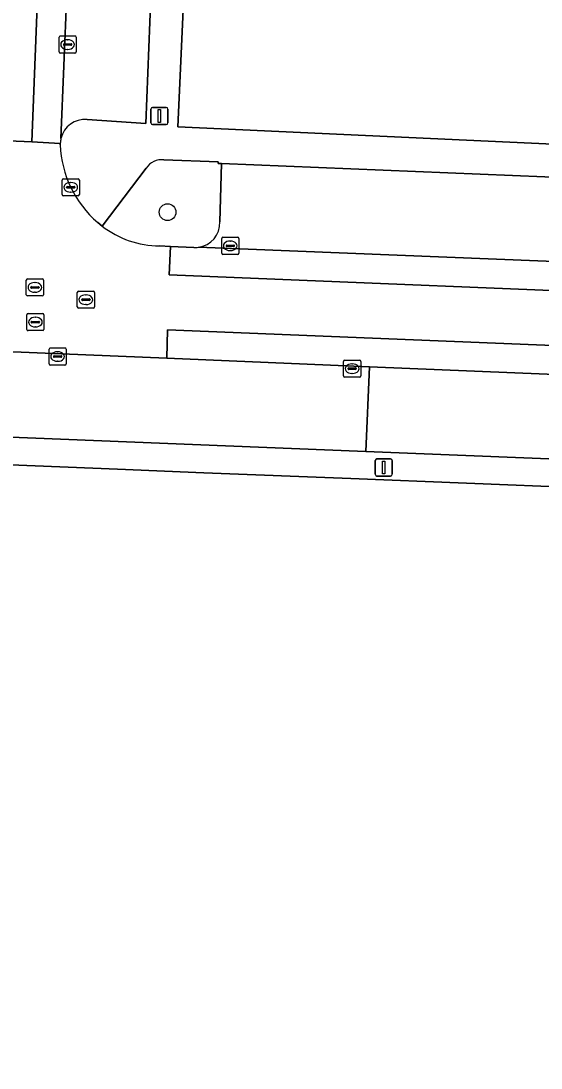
# Model space of a CAD drawing. Extents: x 160732 to 162107, y 387428 to 388479.
# Drawn here: x 161682.6 to 161713, y 387508.2 to 387569.4 of the extents above; entities that cross this region are included whole.
import ezdxf

# ---------------------------------------------------------------- set-up
doc = ezdxf.new("R2010")
doc.units = 0
for name, color, linetype in [('IMGEO_Boom', 7, 'Continuous'), ('IMGEO_Erf', 7, 'Continuous'), ('IMGEO_Groenvoorziening', 7, 'Continuous'), ('IMGEO_Kolk', 7, 'Continuous'), ('IMGEO_Lichtmast', 7, 'Continuous'), ('IMGEO_Pand', 7, 'Continuous'), ('IMGEO_Parkeervlak_open', 7, 'Continuous'), ('IMGEO_Rijbaan_lokaal_gesloten', 7, 'Continuous'), ('IMGEO_Rijbaan_lokaal_open', 7, 'Continuous'), ('IMGEO_Rioolput', 7, 'Continuous'), ('IMGEO_Voetpad_open', 7, 'Continuous')]:
    doc.layers.add(name, color=color, linetype=linetype)

msp = doc.modelspace()

# ---------------------------------------------------------------- linework, layer by layer
at = {"layer": 'IMGEO_Boom'}
msp.add_circle((161691.188, 387558.217), 0.489, dxfattribs=at)
at = {"layer": 'IMGEO_Erf'}
msp.add_lwpolyline([(161751.705, 387588.058), (161751.981, 387594.98), (161752.257, 387601.886), (161752.284, 387602.571), (161750.669, 387602.615), (161750.724, 387604.666), (161752.302, 387604.623), (161752.276, 387605.501), (161698.439, 387607.705), (161699.402, 387631.238), (161714.058, 387630.638), (161715.082, 387655.655), (161695.358, 387656.493), (161695.21, 387652.777), (161695.166, 387651.674), (161695.158, 387651.477), (161694.964, 387646.491), (161694.939, 387645.836), (161692.661, 387585.122), (161692.174, 387571.838), (161692.129, 387570.906), (161691.79, 387563.2), (161723.356, 387561.738), (161749.827, 387560.516)], dxfattribs=at)
at = {"layer": 'IMGEO_Groenvoorziening'}
for points in [[(161689.935, 387560.787), (161687.366, 387557.405)], [(161694.332, 387561.054), (161694.132, 387561.062), (161694.135, 387561.163), (161690.978, 387561.277)], [(161694.227, 387557.648), (161694.332, 387561.054)], [(161690.713, 387556.247), (161691.349, 387556.218), (161692.714, 387556.157)]]:
    msp.add_lwpolyline(points, dxfattribs=at)
for centre, radius, start, end in [((161690.87, 387560.152), 1.13, 84.51471, 145.81344), ((161692.809, 387557.575), 1.42, 277.0149, 2.9572), ((161690.752, 387561.775), 5.528, 232.23212, 269.59854), ((161692.81, 387557.441), 1.288, 265.73442, 277.6852)]:
    msp.add_arc(centre, radius, start, end, dxfattribs=at)
at = {"layer": 'IMGEO_Kolk'}
for p, q in [((161684.854, 387567.578), (161684.854, 387568.43)), ((161684.929, 387568.504), (161685.781, 387568.504)), ((161685.156, 387568.047), (161685.554, 387568.047)), ((161685.342, 387568.284), (161685.367, 387568.284)), ((161685.855, 387568.43), (161685.855, 387567.578)), ((161685.781, 387567.504), (161684.929, 387567.504)), ((161685.113, 387567.998), (161685.113, 387568.01)), ((161685.551, 387567.961), (161685.153, 387567.961)), ((161685.365, 387567.724), (161685.34, 387567.724)), ((161685.597, 387568.01), (161685.597, 387567.998)), ((161685.04, 387559.239), (161685.04, 387560.091)), ((161685.115, 387560.165), (161685.967, 387560.165)), ((161686.041, 387560.091), (161686.041, 387559.239)), ((161685.299, 387559.659), (161685.299, 387559.671)), ((161685.737, 387559.622), (161685.339, 387559.622)), ((161685.342, 387559.708), (161685.74, 387559.708)), ((161685.528, 387559.945), (161685.553, 387559.945)), ((161685.783, 387559.671), (161685.783, 387559.659)), ((161685.967, 387559.165), (161685.115, 387559.165)), ((161685.551, 387559.385), (161685.526, 387559.385)), ((161694.344, 387555.825), (161694.344, 387556.677)), ((161694.419, 387556.751), (161695.271, 387556.751)), ((161694.832, 387556.531), (161694.857, 387556.531)), ((161695.345, 387556.677), (161695.345, 387555.825)), ((161694.603, 387556.245), (161694.603, 387556.257)), ((161695.041, 387556.208), (161694.643, 387556.208)), ((161694.646, 387556.294), (161695.044, 387556.294)), ((161694.855, 387555.971), (161694.83, 387555.971)), ((161695.087, 387556.257), (161695.087, 387556.245)), ((161695.271, 387555.751), (161694.419, 387555.751)), ((161684.346, 387550.287), (161685.198, 387550.287)), ((161684.271, 387549.361), (161684.271, 387550.213)), ((161684.53, 387549.781), (161684.53, 387549.793)), ((161684.968, 387549.744), (161684.57, 387549.744)), ((161684.573, 387549.83), (161684.971, 387549.83)), ((161684.759, 387550.067), (161684.784, 387550.067)), ((161685.014, 387549.793), (161685.014, 387549.781)), ((161685.272, 387550.213), (161685.272, 387549.361)), ((161685.198, 387549.287), (161684.346, 387549.287)), ((161684.782, 387549.507), (161684.757, 387549.507)), ((161701.452, 387548.652), (161701.452, 387549.504)), ((161701.527, 387549.578), (161702.379, 387549.578)), ((161701.711, 387549.072), (161701.711, 387549.084)), ((161701.754, 387549.121), (161702.152, 387549.121)), ((161701.94, 387549.358), (161701.965, 387549.358)), ((161702.195, 387549.084), (161702.195, 387549.072)), ((161702.453, 387549.504), (161702.453, 387548.652)), ((161702.379, 387548.578), (161701.527, 387548.578)), ((161702.149, 387549.035), (161701.751, 387549.035)), ((161701.963, 387548.798), (161701.938, 387548.798))]:
    msp.add_line(p, q, dxfattribs=at)
for points in [[(161684.854, 387567.578), (161684.854, 387568.43)], [(161684.929, 387568.504), (161685.781, 387568.504)], [(161685.855, 387568.43), (161685.855, 387567.578)], [(161685.781, 387567.504), (161684.929, 387567.504)], [(161685.04, 387559.239), (161685.04, 387560.091)], [(161685.115, 387560.165), (161685.967, 387560.165)], [(161686.041, 387560.091), (161686.041, 387559.239)], [(161685.967, 387559.165), (161685.115, 387559.165)], [(161694.344, 387555.825), (161694.344, 387556.677)], [(161694.419, 387556.751), (161695.271, 387556.751)], [(161695.345, 387556.677), (161695.345, 387555.825)], [(161695.271, 387555.751), (161694.419, 387555.751)], [(161684.346, 387550.287), (161685.198, 387550.287)], [(161684.271, 387549.361), (161684.271, 387550.213)], [(161685.272, 387550.213), (161685.272, 387549.361)], [(161685.198, 387549.287), (161684.346, 387549.287)], [(161701.452, 387548.652), (161701.452, 387549.504)], [(161701.527, 387549.578), (161702.379, 387549.578)], [(161702.453, 387549.504), (161702.453, 387548.652)], [(161702.379, 387548.578), (161701.527, 387548.578)]]:
    msp.add_lwpolyline(points, dxfattribs=at)
for centre, radius, start, end in [((161684.931, 387568.428), 0.0765, 91.55205, 178.44795), ((161684.931, 387568.428), 0.0765, 91.55205, 178.44795), ((161685.153, 387568.007), 0.0403, 85.87752, 175.75265), ((161685.558, 387568.009), 0.0386, 1.73085, 96.63898), ((161685.779, 387568.428), 0.0765, 1.55205, 88.44795), ((161685.779, 387568.428), 0.0765, 1.55205, 88.44795), ((161684.931, 387567.58), 0.0765, 181.55205, 268.44795), ((161684.931, 387567.58), 0.0765, 181.55205, 268.44795), ((161685.15, 387567.997), 0.0366, 178.93798, 274.71019), ((161685.554, 387568.004), 0.043, 264.86636, 352.45326), ((161685.779, 387567.58), 0.0765, 271.55205, 358.44795), ((161685.779, 387567.58), 0.0765, 271.55205, 358.44795), ((161685.117, 387560.089), 0.0765, 91.55205, 178.44795), ((161685.117, 387560.089), 0.0765, 91.55205, 178.44795), ((161685.965, 387560.089), 0.0765, 1.55205, 88.44795), ((161685.965, 387560.089), 0.0765, 1.55205, 88.44795), ((161685.339, 387559.668), 0.0403, 85.87752, 175.75265), ((161685.336, 387559.658), 0.0366, 178.93798, 274.71019), ((161685.74, 387559.665), 0.043, 264.86636, 352.45326), ((161685.744, 387559.67), 0.0386, 1.73085, 96.63898), ((161685.117, 387559.241), 0.0765, 181.55205, 268.44795), ((161685.117, 387559.241), 0.0765, 181.55205, 268.44795), ((161685.965, 387559.241), 0.0765, 271.55205, 358.44795), ((161685.965, 387559.241), 0.0765, 271.55205, 358.44795), ((161694.421, 387556.675), 0.0765, 91.55205, 178.44795), ((161694.421, 387556.675), 0.0765, 91.55205, 178.44795), ((161695.269, 387556.675), 0.0765, 1.55205, 88.44795), ((161695.269, 387556.675), 0.0765, 1.55205, 88.44795), ((161694.421, 387555.827), 0.0765, 181.55205, 268.44795), ((161694.421, 387555.827), 0.0765, 181.55205, 268.44795), ((161694.643, 387556.254), 0.0403, 85.87752, 175.75265), ((161694.64, 387556.244), 0.0366, 178.93798, 274.71019), ((161695.044, 387556.251), 0.043, 264.86636, 352.45326), ((161695.048, 387556.256), 0.0386, 1.73085, 96.63898), ((161695.269, 387555.827), 0.0765, 271.55205, 358.44795), ((161695.269, 387555.827), 0.0765, 271.55205, 358.44795), ((161684.348, 387550.211), 0.0765, 91.55205, 178.44795), ((161684.348, 387550.211), 0.0765, 91.55205, 178.44795), ((161685.196, 387550.211), 0.0765, 1.55205, 88.44795), ((161685.196, 387550.211), 0.0765, 1.55205, 88.44795), ((161684.57, 387549.79), 0.0403, 85.87752, 175.75265), ((161684.567, 387549.78), 0.0366, 178.93798, 274.71019), ((161684.971, 387549.787), 0.043, 264.86636, 352.45326), ((161684.975, 387549.792), 0.0386, 1.73085, 96.63898), ((161684.348, 387549.363), 0.0765, 181.55205, 268.44795), ((161684.348, 387549.363), 0.0765, 181.55205, 268.44795), ((161685.196, 387549.363), 0.0765, 271.55205, 358.44795), ((161685.196, 387549.363), 0.0765, 271.55205, 358.44795), ((161701.529, 387549.502), 0.0765, 91.55205, 178.44795), ((161701.529, 387549.502), 0.0765, 91.55205, 178.44795), ((161701.751, 387549.081), 0.0403, 85.87752, 175.75265), ((161701.748, 387549.071), 0.0366, 178.93798, 274.71019), ((161702.152, 387549.078), 0.043, 264.86636, 352.45326), ((161702.156, 387549.083), 0.0386, 1.73085, 96.63898), ((161702.377, 387549.502), 0.0765, 1.55205, 88.44795), ((161702.377, 387549.502), 0.0765, 1.55205, 88.44795), ((161701.529, 387548.654), 0.0765, 181.55205, 268.44795), ((161701.529, 387548.654), 0.0765, 181.55205, 268.44795), ((161702.377, 387548.654), 0.0765, 271.55205, 358.44795), ((161702.377, 387548.654), 0.0765, 271.55205, 358.44795)]:
    msp.add_arc(centre, radius, start, end, dxfattribs=at)
for centre, major_axis, ratio, start_param, end_param in [((161685.341, 387568.004), (-0.387, 0.002), 0.722429, 4.712389, 7.853982), ((161685.366, 387568.004), (-0.39, 0.002), 0.717154, 1.570796, 4.712389), ((161685.527, 387559.665), (-0.387, 0.002), 0.722429, 4.712389, 7.853982), ((161685.552, 387559.665), (-0.39, 0.002), 0.717154, 1.570796, 4.712389), ((161694.831, 387556.251), (-0.387, 0.002), 0.722429, 4.712389, 7.853982), ((161694.856, 387556.251), (-0.39, 0.002), 0.717154, 1.570796, 4.712389), ((161684.758, 387549.787), (-0.387, 0.002), 0.722429, 4.712389, 7.853982), ((161684.783, 387549.787), (-0.39, 0.002), 0.717154, 1.570796, 4.712389), ((161701.939, 387549.078), (-0.387, 0.002), 0.722429, 4.712389, 7.853982), ((161701.964, 387549.078), (-0.39, 0.002), 0.717154, 1.570796, 4.712389)]:
    msp.add_ellipse(centre, major_axis=major_axis, ratio=ratio, start_param=start_param, end_param=end_param, dxfattribs=at)
at = {"layer": 'IMGEO_Lichtmast'}
for p, q in [((161690.212, 387563.431), (161690.212, 387564.231)), ((161690.212, 387564.231), (161690.212, 387563.431)), ((161690.312, 387564.331), (161691.102, 387564.331)), ((161691.102, 387564.331), (161690.312, 387564.331)), ((161691.202, 387564.231), (161691.202, 387563.431)), ((161691.202, 387563.431), (161691.202, 387564.231)), ((161691.102, 387563.331), (161690.312, 387563.331)), ((161690.312, 387563.331), (161691.102, 387563.331)), ((161703.298, 387542.91), (161703.298, 387543.71)), ((161703.298, 387543.71), (161703.298, 387542.91)), ((161703.398, 387543.81), (161704.188, 387543.81)), ((161704.188, 387543.81), (161703.398, 387543.81)), ((161704.288, 387543.71), (161704.288, 387542.91)), ((161704.288, 387542.91), (161704.288, 387543.71)), ((161704.188, 387542.81), (161703.398, 387542.81)), ((161703.398, 387542.81), (161704.188, 387542.81))]:
    msp.add_line(p, q, dxfattribs=at)
for points in [[(161690.632, 387564.206), (161690.782, 387564.206), (161690.782, 387563.456), (161690.632, 387563.456), (161690.632, 387564.206)], [(161703.718, 387543.685), (161703.868, 387543.685), (161703.868, 387542.935), (161703.718, 387542.935), (161703.718, 387543.685)]]:
    msp.add_lwpolyline(points, dxfattribs=at)
for centre, start, end in [((161690.312, 387564.231), 90, 180), ((161690.312, 387564.231), 90, 180), ((161691.102, 387564.231), 0, 90), ((161691.102, 387564.231), 360, 90), ((161690.312, 387563.431), 180, 270), ((161690.312, 387563.431), 180, 270), ((161691.102, 387563.431), 270, 0), ((161691.102, 387563.431), 270, 0), ((161703.398, 387543.71), 90, 180), ((161703.398, 387543.71), 90, 180), ((161704.188, 387543.71), 0, 90), ((161704.188, 387543.71), 360, 90), ((161703.398, 387542.91), 180, 270), ((161703.398, 387542.91), 180, 270), ((161704.188, 387542.91), 270, 0), ((161704.188, 387542.91), 270, 0)]:
    msp.add_arc(centre, 0.1, start, end, dxfattribs=at)
at = {"layer": 'IMGEO_Pand'}
msp.add_lwpolyline([(161708.375, 387473.257), (161712.42, 387473.094), (161712.43, 387473.308), (161713.647, 387500), (161713.785, 387503.026), (161714, 387508.358), (161714.969, 387532.359), (161721.014, 387532.115), (161721.406, 387541.852), (161715.362, 387542.111), (161701.885, 387542.655), (161693.293, 387543.003), (161688.264, 387543.206), (161675.758, 387543.711), (161674.816, 387543.749), (161673.156, 387502.607), (161673.05, 387500), (161672.049, 387475.19), (161671.52, 387475.215), (161671.5, 387474.74), (161678.931, 387474.44), (161678.95, 387474.908), (161708.394, 387473.72)], close=True, dxfattribs=at)
at = {"layer": 'IMGEO_Parkeervlak_open'}
for points in [[(161716.972, 387560.129), (161694.332, 387561.054), (161694.227, 387557.648)], [(161692.982, 387556.165), (161752.366, 387553.783)], [(161719.446, 387548.193), (161719.459, 387548.503), (161702.969, 387549.19), (161702.757, 387544.243), (161717.791, 387543.634), (161717.917, 387546.765)]]:
    msp.add_lwpolyline(points, dxfattribs=at)
msp.add_arc((161692.809, 387557.575), 1.42, 277.0149, 2.9572, dxfattribs=at)
at = {"layer": 'IMGEO_Rijbaan_lokaal_gesloten'}
for points in [[(161682.835, 387673.561), (161682.585, 387666.998), (161682.395, 387662.255), (161682.2, 387657.371), (161683.89, 387657.306), (161681.77, 387604.617), (161680.066, 387562.454), (161683.271, 387562.316), (161685.022, 387606.971)], [(161684.928, 387562.145), (161684.928, 387562.218), (161683.271, 387562.316), (161680.066, 387562.454), (161678.428, 387562.533), (161678.424, 387562.301), (161678.378, 387561.52)], [(161528.228, 387556.224), (161529.058, 387556.206), (161529.118, 387557.878), (161583.046, 387555.682), (161623.924, 387554.084), (161671.968, 387552.174), (161671.874, 387550.474), (161674.671, 387550.36), (161675.523, 387550.334), (161691.139, 387549.683), (161691.187, 387551.341), (161722.277, 387550.081), (161751.076, 387548.942), (161751.174, 387552.103), (161722.559, 387553.276), (161691.289, 387554.55), (161691.349, 387556.218), (161690.713, 387556.247)], [(161687.366, 387557.405), (161687.113, 387557.614)]]:
    msp.add_lwpolyline(points, dxfattribs=at)
for centre, radius, start, end in [((161691.21, 387562.382), 6.286, 182.1603, 229.32954), ((161690.752, 387561.775), 5.528, 232.23212, 269.59854)]:
    msp.add_arc(centre, radius, start, end, dxfattribs=at)
at = {"layer": 'IMGEO_Rijbaan_lokaal_open'}
for points in [[(161688.505, 387651.6), (161688.722, 387657.075), (161687.044, 387657.127), (161685.022, 387606.971), (161683.271, 387562.316), (161684.928, 387562.218)], [(161684.967, 387562.525), (161685.305, 387571.023), (161688.505, 387651.6)], [(161692.714, 387556.157), (161691.349, 387556.218), (161691.289, 387554.55), (161722.559, 387553.276), (161751.174, 387552.103), (161751.076, 387548.942), (161722.277, 387550.081), (161691.187, 387551.341), (161691.139, 387549.683), (161702.969, 387549.19), (161719.459, 387548.503), (161721.22, 387548.43), (161726.521, 387548.217), (161747.854, 387547.35), (161748.012, 387547.345), (161748.181, 387547.339), (161749.668, 387547.286), (161752.5, 387547.185)], [(161752.366, 387553.783), (161692.982, 387556.165)]]:
    msp.add_lwpolyline(points, dxfattribs=at)
for centre, radius, start, end in [((161686.321, 387562.197), 1.393, 166.38203, 179.13829), ((161692.81, 387557.441), 1.288, 265.73442, 277.6852)]:
    msp.add_arc(centre, radius, start, end, dxfattribs=at)
at = {"layer": 'IMGEO_Rioolput'}
for p, q in [((161682.947, 387553.397), (161682.947, 387554.249)), ((161683.022, 387554.323), (161683.874, 387554.323)), ((161683.435, 387554.103), (161683.46, 387554.103)), ((161683.948, 387554.249), (161683.948, 387553.397)), ((161683.206, 387553.817), (161683.206, 387553.829)), ((161683.644, 387553.78), (161683.246, 387553.78)), ((161683.249, 387553.866), (161683.647, 387553.866)), ((161683.458, 387553.543), (161683.433, 387553.543)), ((161683.69, 387553.829), (161683.69, 387553.817)), ((161685.92, 387552.679), (161685.92, 387553.531)), ((161685.995, 387553.605), (161686.847, 387553.605)), ((161686.408, 387553.385), (161686.433, 387553.385)), ((161686.921, 387553.531), (161686.921, 387552.679)), ((161683.874, 387553.323), (161683.022, 387553.323)), ((161686.179, 387553.099), (161686.179, 387553.111)), ((161686.617, 387553.062), (161686.219, 387553.062)), ((161686.222, 387553.148), (161686.62, 387553.148)), ((161686.431, 387552.825), (161686.406, 387552.825)), ((161686.663, 387553.111), (161686.663, 387553.099)), ((161682.975, 387551.371), (161682.975, 387552.223)), ((161683.05, 387552.297), (161683.902, 387552.297)), ((161683.976, 387552.223), (161683.976, 387551.371)), ((161686.847, 387552.605), (161685.995, 387552.605)), ((161683.234, 387551.791), (161683.234, 387551.803)), ((161683.672, 387551.754), (161683.274, 387551.754)), ((161683.277, 387551.84), (161683.675, 387551.84)), ((161683.486, 387551.517), (161683.461, 387551.517)), ((161683.463, 387552.077), (161683.488, 387552.077)), ((161683.718, 387551.803), (161683.718, 387551.791)), ((161683.902, 387551.297), (161683.05, 387551.297))]:
    msp.add_line(p, q, dxfattribs=at)
for points in [[(161682.947, 387553.397), (161682.947, 387554.249)], [(161683.022, 387554.323), (161683.874, 387554.323)], [(161683.948, 387554.249), (161683.948, 387553.397)], [(161685.92, 387552.679), (161685.92, 387553.531)], [(161685.995, 387553.605), (161686.847, 387553.605)], [(161686.921, 387553.531), (161686.921, 387552.679)], [(161683.874, 387553.323), (161683.022, 387553.323)], [(161682.975, 387551.371), (161682.975, 387552.223)], [(161683.05, 387552.297), (161683.902, 387552.297)], [(161683.976, 387552.223), (161683.976, 387551.371)], [(161686.847, 387552.605), (161685.995, 387552.605)], [(161683.902, 387551.297), (161683.05, 387551.297)]]:
    msp.add_lwpolyline(points, dxfattribs=at)
for centre, radius, start, end in [((161683.024, 387554.247), 0.0765, 91.55205, 178.44795), ((161683.024, 387554.247), 0.0765, 91.55205, 178.44795), ((161683.872, 387554.247), 0.0765, 1.55205, 88.44795), ((161683.872, 387554.247), 0.0765, 1.55205, 88.44795), ((161683.024, 387553.399), 0.0765, 181.55205, 268.44795), ((161683.024, 387553.399), 0.0765, 181.55205, 268.44795), ((161683.246, 387553.826), 0.0403, 85.87752, 175.75265), ((161683.243, 387553.816), 0.0366, 178.93798, 274.71019), ((161683.647, 387553.823), 0.043, 264.86636, 352.45326), ((161683.651, 387553.828), 0.0386, 1.73085, 96.63898), ((161683.872, 387553.399), 0.0765, 271.55205, 358.44795), ((161683.872, 387553.399), 0.0765, 271.55205, 358.44795), ((161685.997, 387553.529), 0.0765, 91.55205, 178.44795), ((161685.997, 387553.529), 0.0765, 91.55205, 178.44795), ((161686.845, 387553.529), 0.0765, 1.55205, 88.44795), ((161686.845, 387553.529), 0.0765, 1.55205, 88.44795), ((161686.219, 387553.108), 0.0403, 85.87752, 175.75265), ((161686.216, 387553.098), 0.0366, 178.93798, 274.71019), ((161686.62, 387553.105), 0.043, 264.86636, 352.45326), ((161686.624, 387553.11), 0.0386, 1.73085, 96.63898), ((161683.052, 387552.221), 0.0765, 91.55205, 178.44795), ((161683.052, 387552.221), 0.0765, 91.55205, 178.44795), ((161683.9, 387552.221), 0.0765, 1.55205, 88.44795), ((161683.9, 387552.221), 0.0765, 1.55205, 88.44795), ((161685.997, 387552.681), 0.0765, 181.55205, 268.44795), ((161685.997, 387552.681), 0.0765, 181.55205, 268.44795), ((161686.845, 387552.681), 0.0765, 271.55205, 358.44795), ((161686.845, 387552.681), 0.0765, 271.55205, 358.44795), ((161683.274, 387551.8), 0.0403, 85.87752, 175.75265), ((161683.271, 387551.79), 0.0366, 178.93798, 274.71019), ((161683.675, 387551.797), 0.043, 264.86636, 352.45326), ((161683.679, 387551.802), 0.0386, 1.73085, 96.63898), ((161683.052, 387551.373), 0.0765, 181.55205, 268.44795), ((161683.052, 387551.373), 0.0765, 181.55205, 268.44795), ((161683.9, 387551.373), 0.0765, 271.55205, 358.44795), ((161683.9, 387551.373), 0.0765, 271.55205, 358.44795)]:
    msp.add_arc(centre, radius, start, end, dxfattribs=at)
for centre, major_axis, ratio, start_param, end_param in [((161683.434, 387553.823), (-0.387, 0.002), 0.722429, 4.712389, 7.853982), ((161683.459, 387553.823), (-0.39, 0.002), 0.717154, 1.570796, 4.712389), ((161686.407, 387553.105), (-0.387, 0.002), 0.722429, 4.712389, 7.853982), ((161686.432, 387553.105), (-0.39, 0.002), 0.717154, 1.570796, 4.712389), ((161683.462, 387551.797), (-0.387, 0.002), 0.722429, 4.712389, 7.853982), ((161683.487, 387551.797), (-0.39, 0.002), 0.717154, 1.570796, 4.712389)]:
    msp.add_ellipse(centre, major_axis=major_axis, ratio=ratio, start_param=start_param, end_param=end_param, dxfattribs=at)
at = {"layer": 'IMGEO_Voetpad_open'}
for points in [[(161690.147, 387656.515), (161693.638, 387656.376), (161693.44, 387651.439), (161693.195, 387645.324), (161693.073, 387642.276), (161692.587, 387630.145), (161692.472, 387627.272), (161691.451, 387601.755), (161691.334, 387598.829), (161690.529, 387578.726), (161690.411, 387575.782), (161690.212, 387570.815), (161689.915, 387563.395), (161686.489, 387563.618)], [(161757.751, 387576.678), (161757.082, 387560.048), (161755.122, 387560.163), (161749.994, 387560.464), (161749.827, 387560.516), (161723.356, 387561.738), (161691.79, 387563.2), (161692.129, 387570.906)], [(161690.212, 387570.815), (161685.305, 387571.023), (161684.967, 387562.525)], [(161686.489, 387563.618), (161689.915, 387563.395), (161690.212, 387570.815)], [(161684.928, 387562.218), (161684.928, 387562.145)], [(161687.113, 387557.614), (161687.366, 387557.405), (161689.935, 387560.787)], [(161690.978, 387561.277), (161694.135, 387561.163), (161694.132, 387561.062), (161694.332, 387561.054), (161716.972, 387560.129), (161720.921, 387559.968), (161738.443, 387559.252), (161741.491, 387559.128), (161751.477, 387558.72), (161751.335, 387555.287)], [(161752.472, 387542.123), (161746.26, 387542.482), (161726.309, 387543.29), (161720.71, 387543.516), (161717.791, 387543.634), (161702.757, 387544.243), (161675.302, 387545.354)], [(161675.758, 387543.711), (161688.264, 387543.206), (161693.293, 387543.003), (161701.885, 387542.655), (161715.362, 387542.111), (161721.406, 387541.852), (161726.112, 387541.652), (161726.319, 387541.642), (161734.904, 387541.274), (161749.81, 387540.636), (161756.367, 387540.259), (161757.629, 387545.054)]]:
    msp.add_lwpolyline(points, dxfattribs=at)
msp.add_lwpolyline([(161702.969, 387549.19), (161691.139, 387549.683), (161675.523, 387550.334), (161675.302, 387545.354), (161702.757, 387544.243)], close=True, dxfattribs=at)
for centre, radius, start, end in [((161686.361, 387562.19), 1.434, 84.87249, 166.49434), ((161686.361, 387562.19), 1.434, 84.87249, 166.49434), ((161686.321, 387562.197), 1.393, 166.38203, 179.13829), ((161691.21, 387562.382), 6.286, 182.1603, 229.32954), ((161690.87, 387560.152), 1.13, 84.51471, 145.81344)]:
    msp.add_arc(centre, radius, start, end, dxfattribs=at)

doc.saveas('drawing.dxf')
